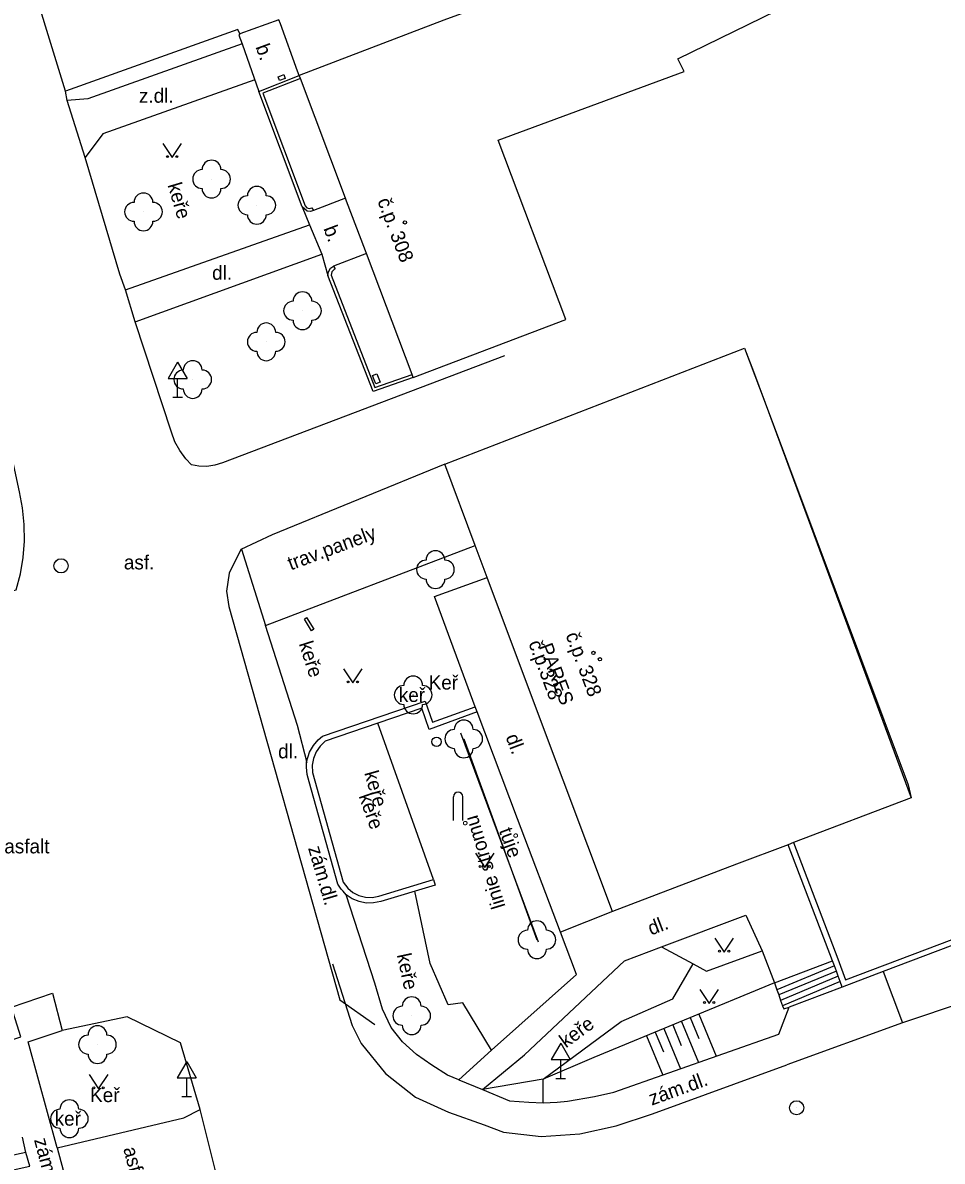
# Model space of a CAD drawing. Extents: x -577457 to -568404, y -1208466 to -1201387.
# Drawn here: x -575381.8 to -575333, y -1204135.5 to -1204075.1 of the extents above; entities that cross this region are included whole.
import ezdxf

# ---------------------------------------------------------------- set-up
doc = ezdxf.new("R2010")
doc.units = 0
for name, color, linetype in [('BUDOVY_MĚŘ', 7, 'Continuous'), ('BUDOVY_NEMĚŘ', 7, 'Continuous'), ('MAP_ZN_BP', 7, 'Continuous'), ('OBVOD_PILÍŘE', 7, 'Continuous'), ('POMOC_POPIS', 7, 'Continuous'), ('ROZHRANÍ_PLOCH', 7, 'Continuous'), ('VÝŠKOPIS', 7, 'Continuous'), ('ZELEŇ', 7, 'Continuous'), ('ZN_BUDOV', 7, 'Continuous'), ('ZN_DOPLŇKOVÉ', 7, 'Continuous'), ('ZN_KULTUR', 7, 'Continuous'), ('Č_POPIS_ORIENT', 7, 'Continuous')]:
    doc.layers.add(name, color=color, linetype=linetype)

msp = doc.modelspace()

# ---------------------------------------------------------------- linework, layer by layer
at = {"layer": 'BUDOVY_MĚŘ'}
for points in [[(-575368.09, -1204075.17), (-575368.17, -1204074.95)], [(-575367.09, -1204077.91), (-575367.18, -1204077.67)], [(-575367.03, -1204078.07), (-575367.09, -1204077.91)], [(-575364.63, -1204084.42), (-575367.03, -1204078.07)], [(-575364.58, -1204084.57), (-575364.63, -1204084.42)], [(-575363.53, -1204087.35), (-575363.58, -1204087.21)], [(-575361.11, -1204093.76), (-575363.53, -1204087.35)], [(-575361.05, -1204093.92), (-575361.11, -1204093.76)], [(-575357.77, -1204102.83), (-575359.38, -1204098.52)], [(-575357.13, -1204104.53), (-575357.77, -1204102.83)], [(-575353.61, -1204113.92), (-575357.13, -1204104.53)], [(-575350.48, -1204122.25), (-575353.1, -1204115.28)], [(-575334.65, -1204116.22), (-575340.88, -1204118.59)], [(-575340.88, -1204118.59), (-575341.16, -1204118.7)], [(-575343.9, -1204119.74), (-575350.48, -1204122.25)]]:
    msp.add_lwpolyline(points, dxfattribs=at)
at = {"layer": 'BUDOVY_NEMĚŘ'}
for points in [[(-575361.05, -1204093.92), (-575352.95, -1204090.85), (-575356.55, -1204081.33), (-575346.68, -1204077.7), (-575347.02, -1204077.02), (-575335.07, -1204071.17), (-575337.53, -1204066.31), (-575343.94, -1204069.31), (-575359.43, -1204074.98), (-575367.09, -1204077.91)], [(-575359.38, -1204098.52), (-575343.48, -1204092.36), (-575343.01, -1204093.61), (-575342.39, -1204095.26), (-575334.65, -1204116.22)], [(-575359.38, -1204098.52), (-575343.48, -1204092.36), (-575342.39, -1204095.26), (-575334.8, -1204115.52), (-575334.65, -1204116.22)]]:
    msp.add_lwpolyline(points, dxfattribs=at)
at = {"layer": 'MAP_ZN_BP'}
for centre, radius in [((-575379.72, -1204103.91), 0.375), ((-575379.72, -1204103.91), 0.0005), ((-575340.72, -1204132.65), 0.375), ((-575340.72, -1204132.65), 0.0005)]:
    msp.add_circle(centre, radius, dxfattribs=at)
at = {"layer": 'OBVOD_PILÍŘE'}
for points in [[(-575368.06, -1204077.92), (-575367.91, -1204077.86), (-575367.83, -1204078.07), (-575368.13, -1204078.18), (-575368.21, -1204077.98), (-575368.06, -1204077.92)], [(-575363.12, -1204094.04), (-575363.21, -1204093.82), (-575362.97, -1204093.73), (-575362.8, -1204094.17), (-575363.03, -1204094.26), (-575363.12, -1204094.04)], [(-575366.7, -1204106.65), (-575366.32, -1204107.27), (-575366.44, -1204107.35), (-575366.82, -1204106.73), (-575366.7, -1204106.65)]]:
    msp.add_lwpolyline(points, dxfattribs=at)
at = {"layer": 'ROZHRANÍ_PLOCH'}
for points in [[(-575379.49, -1204078.73), (-575381.73, -1204071.41)], [(-575370.25, -1204075.7), (-575370.35, -1204075.46), (-575379.49, -1204078.73)], [(-575370.25, -1204075.7), (-575370.3, -1204075.77), (-575370.12, -1204076.23), (-575369.24, -1204078.75)], [(-575370.12, -1204076.23), (-575378.3, -1204079.15), (-575379.39, -1204079.23)], [(-575369.45, -1204078.14), (-575377.51, -1204081), (-575378.44, -1204082.26)], [(-575379.39, -1204079.23), (-575379.49, -1204078.73)], [(-575378.44, -1204082.26), (-575379.39, -1204079.23)], [(-575376.31, -1204089.28), (-575376.61, -1204088.44), (-575378.44, -1204082.26)], [(-575364.63, -1204084.42), (-575366.33, -1204085.06)], [(-575366.93, -1204084.87), (-575366.55, -1204085.82)], [(-575376.31, -1204089.28), (-575366.55, -1204085.82)], [(-575366.55, -1204085.82), (-575365.9, -1204087.39)], [(-575375.79, -1204090.97), (-575365.9, -1204087.39)], [(-575365.9, -1204087.39), (-575365.57, -1204088.52)], [(-575363.53, -1204087.35), (-575365.27, -1204088.01)], [(-575375.79, -1204090.97), (-575376.31, -1204089.28)], [(-575356.2, -1204092.77), (-575371.16, -1204098.44), (-575371.57, -1204098.58), (-575371.99, -1204098.65), (-575372.42, -1204098.63), (-575372.8, -1204098.55), (-575373.11, -1204098.23), (-575373.43, -1204097.8), (-575373.68, -1204097.33), (-575373.86, -1204096.82), (-575375.79, -1204090.97)], [(-575387.53, -1204106.56), (-575382.1, -1204105.19), (-575381.87, -1204104.34), (-575381.73, -1204103.47), (-575381.66, -1204102.6), (-575381.67, -1204101.72), (-575381.76, -1204100.84), (-575381.93, -1204099.98), (-575382.59, -1204096.86)], [(-575359.38, -1204098.52), (-575368.53, -1204102.27), (-575370.19, -1204103.04), (-575370.8, -1204104.3), (-575370.94, -1204105.25), (-575370.82, -1204106.07), (-575364.94, -1204126.92), (-575363.09, -1204128.24)], [(-575370.15, -1204103.02), (-575368.88, -1204107.08)], [(-575368.88, -1204107.08), (-575357.77, -1204102.83)], [(-575357.76, -1204111.38), (-575359.92, -1204105.53), (-575357.13, -1204104.53)], [(-575366.68, -1204114.36), (-575367.19, -1204112.38), (-575368.88, -1204107.08)], [(-575357.66, -1204111.66), (-575357.76, -1204111.38)], [(-575355.52, -1204117.32), (-575357.66, -1204111.66)], [(-575300.37, -1204116.33), (-575301.72, -1204116.95), (-575335.11, -1204128.14)], [(-575353.24, -1204123.34), (-575355.52, -1204117.32)], [(-575358.63, -1204131.17), (-575359.23, -1204130.92), (-575360.06, -1204130.4), (-575360.87, -1204129.82), (-575361.61, -1204129.16), (-575362.22, -1204128.39), (-575362.68, -1204127.42), (-575363.09, -1204126.05), (-575364.6, -1204121.35)], [(-575350.48, -1204122.25), (-575353.24, -1204123.34)], [(-575347.89, -1204124.12), (-575343.42, -1204122.44), (-575342.55, -1204124.32)], [(-575356.89, -1204129.6), (-575352.39, -1204125.59), (-575353.24, -1204123.34)], [(-575357.37, -1204131.69), (-575355.15, -1204129.85), (-575349.85, -1204124.86), (-575347.89, -1204124.12)], [(-575342.55, -1204124.32), (-575341.89, -1204126.03)], [(-575365.32, -1204125.02), (-575364.28, -1204128.29), (-575363.8, -1204129.25), (-575362.51, -1204130.84), (-575360.93, -1204132.09), (-575359.17, -1204132.88), (-575357.28, -1204133.56), (-575356.26, -1204133.94), (-575354.27, -1204134.18), (-575352.22, -1204134.03), (-575350.28, -1204133.6), (-575348.37, -1204132.97), (-575341.24, -1204130.38)], [(-575341.89, -1204126.03), (-575338.81, -1204124.85)], [(-575338.71, -1204125.12), (-575341.77, -1204126.39)], [(-575338.61, -1204125.4), (-575341.67, -1204126.67)], [(-575338.51, -1204125.68), (-575341.57, -1204126.96)], [(-575336.14, -1204125.43), (-575335.11, -1204128.14)], [(-575341.89, -1204126.03), (-575341.77, -1204126.39)], [(-575338.41, -1204125.96), (-575341.47, -1204127.24)], [(-575338.3, -1204126.25), (-575341.12, -1204127.31)], [(-575382.99, -1204129.39), (-575383.06, -1204129.27), (-575381.86, -1204128.88), (-575382.34, -1204127.31), (-575380.18, -1204126.58), (-575379.66, -1204128.56)], [(-575341.77, -1204126.39), (-575341.67, -1204126.67)], [(-575341.67, -1204126.67), (-575341.57, -1204126.96)], [(-575354.16, -1204132.38), (-575353.41, -1204132.36), (-575352.86, -1204132.3), (-575351.43, -1204132.06), (-575350.41, -1204131.83), (-575341.67, -1204128.75), (-575341.12, -1204127.31)], [(-575341.57, -1204126.96), (-575341.47, -1204127.24)], [(-575341.47, -1204127.24), (-575341.39, -1204127.41)], [(-575372.34, -1204132.74), (-575373.38, -1204129.2), (-575376.22, -1204127.82), (-575379.66, -1204128.56)], [(-575381.47, -1204129.16), (-575379.66, -1204128.56)], [(-575335.11, -1204128.14), (-575341.24, -1204130.38)], [(-575379.93, -1204134.78), (-575381.47, -1204129.16)], [(-575358.63, -1204131.17), (-575356.89, -1204129.6)], [(-575358.63, -1204131.17), (-575357.37, -1204131.69)], [(-575357.37, -1204131.69), (-575355.95, -1204132.29), (-575354.91, -1204132.35), (-575354.16, -1204132.38)], [(-575379.93, -1204134.78), (-575373.21, -1204133.19), (-575372.34, -1204132.74)], [(-575371.42, -1204136.42), (-575372.34, -1204132.74)], [(-575381.58, -1204135.02), (-575381.77, -1204134.21)], [(-575381.58, -1204135.02), (-575386.85, -1204136.16), (-575386.69, -1204136.91), (-575381.37, -1204135.75)], [(-575381.37, -1204135.75), (-575381.58, -1204135.02)], [(-575379.93, -1204134.78), (-575379.1, -1204137.87)]]:
    msp.add_lwpolyline(points, dxfattribs=at)
at = {"layer": 'VÝŠKOPIS'}
for points in [[(-575341.89, -1204126.03), (-575351.48, -1204129.98), (-575354.16, -1204131.14)], [(-575346.83, -1204128.07), (-575345.93, -1204130.25)], [(-575346.37, -1204127.87), (-575345.91, -1204128.98)], [(-575345.91, -1204127.68), (-575344.99, -1204129.92)], [(-575348.22, -1204128.64), (-575347.78, -1204129.69)], [(-575347.76, -1204128.45), (-575346.88, -1204130.58)], [(-575347.29, -1204128.26), (-575346.85, -1204129.34)], [(-575348.68, -1204128.83), (-575347.82, -1204130.92)], [(-575354.16, -1204131.14), (-575357.37, -1204131.69)]]:
    msp.add_lwpolyline(points, dxfattribs=at)
at = {"layer": 'ZELEŇ'}
for points in [[(-575359.97, -1204120.55), (-575362.92, -1204112.26)], [(-575354.41, -1204123.87), (-575358.52, -1204112.78)], [(-575358.37, -1204113.09), (-575354.49, -1204123.74)], [(-575356.89, -1204129.6), (-575358.41, -1204127.09), (-575359.19, -1204127.19), (-575360.15, -1204125), (-575360.97, -1204121.17)], [(-575354.16, -1204131.14), (-575350.03, -1204128.08), (-575347.29, -1204126.88), (-575346.21, -1204125.02)], [(-575354.16, -1204132.38), (-575354.16, -1204131.14)]]:
    msp.add_lwpolyline(points, dxfattribs=at)
for centre in [(-575371.74, -1204083.4), (-575375.35, -1204085.14), (-575369.34, -1204084.79), (-575366.92, -1204090.38), (-575368.84, -1204092.03), (-575372.74, -1204094.03), (-575359.87, -1204104.11), (-575361.05, -1204110.76), (-575358.37, -1204113.09), (-575354.49, -1204123.74), (-575361.13, -1204127.77), (-575377.79, -1204129.3), (-575379.28, -1204133.23)]:
    msp.add_circle(centre, 0.0005, dxfattribs=at)
for centre, start, end in [((-575371.74, -1204082.9), 0, 179.99999), ((-575372.24, -1204083.4), 89.99999, 269.99999), ((-575371.24, -1204083.4), 270, 89.99999), ((-575371.74, -1204083.9), 179.99999, 359.99999), ((-575369.34, -1204084.29), 0, 179.99999), ((-575375.35, -1204084.64), 0, 179.99999), ((-575369.84, -1204084.79), 89.99999, 269.99999), ((-575368.84, -1204084.79), 270, 89.99999), ((-575375.85, -1204085.14), 89.99999, 269.99999), ((-575374.85, -1204085.14), 270, 89.99999), ((-575375.35, -1204085.64), 179.99999, 359.99999), ((-575369.34, -1204085.29), 179.99999, 359.99999), ((-575366.92, -1204089.88), 0, 179.99999), ((-575367.42, -1204090.38), 89.99999, 269.99999), ((-575366.42, -1204090.38), 270, 89.99999), ((-575368.84, -1204091.53), 0, 179.99999), ((-575366.92, -1204090.88), 179.99999, 359.99999), ((-575369.34, -1204092.03), 89.99999, 269.99999), ((-575368.34, -1204092.03), 270, 89.99999), ((-575372.74, -1204093.53), 0, 179.99999), ((-575368.84, -1204092.53), 179.99999, 359.99999), ((-575373.24, -1204094.03), 89.99999, 269.99999), ((-575372.24, -1204094.03), 270, 89.99999), ((-575372.74, -1204094.53), 179.99999, 359.99999), ((-575359.87, -1204103.61), 0, 179.99999), ((-575360.37, -1204104.11), 89.99999, 269.99999), ((-575359.37, -1204104.11), 270, 89.99999), ((-575359.87, -1204104.61), 179.99999, 359.99999), ((-575361.05, -1204110.26), 0, 179.99999), ((-575361.55, -1204110.76), 89.99999, 269.99999), ((-575360.55, -1204110.76), 270, 89.99999), ((-575361.05, -1204111.26), 179.99999, 359.99999), ((-575358.37, -1204112.59), 0, 179.99999), ((-575358.87, -1204113.09), 89.99999, 269.99999), ((-575357.87, -1204113.09), 270, 89.99999), ((-575358.37, -1204113.59), 179.99999, 359.99999), ((-575354.99, -1204123.74), 89.99999, 269.99999), ((-575354.49, -1204123.24), 0, 179.99999), ((-575353.99, -1204123.74), 270, 89.99999), ((-575354.49, -1204124.24), 179.99999, 359.99999), ((-575361.13, -1204127.27), 0, 179.99999), ((-575361.63, -1204127.77), 89.99999, 269.99999), ((-575360.63, -1204127.77), 270, 89.99999), ((-575377.79, -1204128.8), 0, 179.99999), ((-575361.13, -1204128.27), 179.99999, 359.99999), ((-575378.29, -1204129.3), 89.99999, 269.99999), ((-575377.29, -1204129.3), 270, 89.99999), ((-575377.79, -1204129.8), 179.99999, 359.99999), ((-575379.28, -1204132.73), 0, 179.99999), ((-575379.78, -1204133.23), 89.99999, 269.99999), ((-575378.78, -1204133.23), 270, 89.99999), ((-575379.28, -1204133.73), 179.99999, 359.99999)]:
    msp.add_arc(centre, 0.5, start, end, dxfattribs=at)
at = {"layer": 'ZN_BUDOV'}
for centre in [(-575361.49, -1204085.7), (-575351.49, -1204108.53), (-575351.15, -1204108.86)]:
    msp.add_circle(centre, 0.0875, dxfattribs=at)
at = {"layer": 'ZN_DOPLŇKOVÉ'}
for p, q in [((-575373.54, -1204093.104), (-575374.04, -1204093.97)), ((-575373.54, -1204093.104), (-575373.04, -1204093.97)), ((-575374.04, -1204093.97), (-575373.04, -1204093.97)), ((-575373.54, -1204094.97), (-575373.54, -1204093.97)), ((-575373.79, -1204094.97), (-575373.29, -1204094.97)), ((-575358.92, -1204117.41), (-575358.92, -1204116.16)), ((-575358.42, -1204117.41), (-575358.42, -1204116.16)), ((-575353.23, -1204129.224), (-575353.73, -1204130.09)), ((-575353.23, -1204129.224), (-575352.73, -1204130.09)), ((-575373.06, -1204130.194), (-575373.56, -1204131.06)), ((-575373.06, -1204130.194), (-575372.56, -1204131.06)), ((-575353.73, -1204130.09), (-575352.73, -1204130.09)), ((-575353.23, -1204131.09), (-575353.23, -1204130.09)), ((-575373.56, -1204131.06), (-575372.56, -1204131.06)), ((-575373.06, -1204132.06), (-575373.06, -1204131.06)), ((-575353.48, -1204131.09), (-575352.98, -1204131.09)), ((-575373.31, -1204132.06), (-575372.81, -1204132.06))]:
    msp.add_line(p, q, dxfattribs=at)
for points in [[(-575368.17, -1204074.95), (-575370.25, -1204075.7)], [(-575367.18, -1204077.67), (-575368.09, -1204075.17)], [(-575369.24, -1204078.75), (-575367.09, -1204077.91)], [(-575367.03, -1204078.07), (-575369.02, -1204078.85), (-575366.78, -1204084.81), (-575366.69, -1204084.92), (-575366.56, -1204084.96), (-575366.42, -1204084.92), (-575366.33, -1204085.06)], [(-575366.93, -1204084.87), (-575369.24, -1204078.75)], [(-575363.58, -1204087.21), (-575364.58, -1204084.57)], [(-575366.33, -1204085.06), (-575366.5, -1204085.12), (-575366.68, -1204085.11), (-575366.93, -1204084.87)], [(-575365.57, -1204088.52), (-575365.54, -1204088.31), (-575365.43, -1204088.13), (-575365.27, -1204088.01)], [(-575365.27, -1204088.01), (-575365.19, -1204088.16), (-575365.24, -1204088.19), (-575365.36, -1204088.32), (-575365.4, -1204088.49), (-575363.08, -1204094.45), (-575361.11, -1204093.76)], [(-575361.05, -1204093.92), (-575363.18, -1204094.66), (-575365.57, -1204088.52)], [(-575359.88, -1204120.84), (-575362.77, -1204121.71), (-575363.15, -1204121.79), (-575363.54, -1204121.8), (-575363.92, -1204121.72), (-575364.28, -1204121.57), (-575364.6, -1204121.35), (-575364.77, -1204121.16), (-575364.87, -1204121.06), (-575365.04, -1204120.8), (-575366.56, -1204115.37), (-575366.67, -1204114.98), (-575366.71, -1204114.58), (-575366.7, -1204114.3), (-575366.54, -1204113.79), (-575366.34, -1204113.44), (-575366.08, -1204113.13), (-575365.85, -1204112.94), (-575360.41, -1204111.08), (-575360.03, -1204112.2), (-575357.76, -1204111.38)], [(-575357.66, -1204111.66), (-575360.21, -1204112.59), (-575360.6, -1204111.46), (-575362.92, -1204112.26)], [(-575362.92, -1204112.26), (-575365.71, -1204113.21), (-575365.98, -1204113.47), (-575366.2, -1204113.77), (-575366.34, -1204114.12), (-575366.4, -1204114.49), (-575366.39, -1204114.87), (-575364.76, -1204120.69), (-575364.52, -1204121.01), (-575364.25, -1204121.24), (-575363.93, -1204121.4), (-575363.58, -1204121.49), (-575363.22, -1204121.5), (-575362.87, -1204121.43), (-575359.97, -1204120.55)], [(-575353.1, -1204115.28), (-575353.61, -1204113.92)], [(-575340.88, -1204118.59), (-575338.53, -1204124.75), (-575338.13, -1204125.86), (-575307.61, -1204114.33)], [(-575307.61, -1204114.33), (-575307.51, -1204114.61), (-575336.14, -1204125.43)], [(-575341.16, -1204118.7), (-575343.9, -1204119.74)], [(-575338.81, -1204124.85), (-575341.16, -1204118.7)], [(-575359.97, -1204120.55), (-575359.88, -1204120.84)], [(-575347.89, -1204124.12), (-575346.21, -1204125.02)], [(-575346.21, -1204125.02), (-575345.49, -1204125.41), (-575342.55, -1204124.32)], [(-575338.71, -1204125.12), (-575338.81, -1204124.85)], [(-575338.61, -1204125.4), (-575338.71, -1204125.12)], [(-575338.51, -1204125.68), (-575338.61, -1204125.4)], [(-575338.41, -1204125.96), (-575338.51, -1204125.68)], [(-575336.14, -1204125.43), (-575338.3, -1204126.25)], [(-575338.3, -1204126.25), (-575338.41, -1204125.96)], [(-575341.39, -1204127.41), (-575341.12, -1204127.31)]]:
    msp.add_lwpolyline(points, dxfattribs=at)
for radius in [0.25, 0.0005]:
    msp.add_circle((-575359.811, -1204113.24), radius, dxfattribs=at)
msp.add_arc((-575358.67, -1204116.16), 0.25, 0, 179.99999, dxfattribs=at)
at = {"layer": 'ZN_KULTUR'}
for points in [[(-575374.33, -1204081.51), (-575373.83, -1204082.26), (-575373.33, -1204081.51)], [(-575364.75, -1204109.37), (-575364.25, -1204110.12), (-575363.75, -1204109.37)], [(-575357.75, -1204119.15), (-575357.25, -1204119.9), (-575356.75, -1204119.15)], [(-575345.06, -1204123.65), (-575344.56, -1204124.4), (-575344.06, -1204123.65)], [(-575345.86, -1204126.37), (-575345.36, -1204127.12), (-575344.86, -1204126.37)], [(-575378.23, -1204130.89), (-575377.73, -1204131.64), (-575377.23, -1204130.89)]]:
    msp.add_lwpolyline(points, dxfattribs=at)
for centre in [(-575374.08, -1204082.21), (-575373.58, -1204082.21), (-575364.5, -1204110.07), (-575364, -1204110.07), (-575357.5, -1204119.85), (-575357, -1204119.85), (-575344.81, -1204124.35), (-575344.31, -1204124.35), (-575345.61, -1204127.07), (-575345.11, -1204127.07), (-575377.98, -1204131.59), (-575377.48, -1204131.59)]:
    msp.add_circle(centre, 0.05, dxfattribs=at)

# ---------------------------------------------------------------- texts
at = {"layer": 'POMOC_POPIS'}
for s, rotation, p in [('b.', 290.07999, (-575369.42, -1204076.39)), ('b.', 290.68, (-575365.82, -1204086.02)), ('trav.panely', 20.39518, (-575367.54, -1204104.16)), ('PARES', 290.56002, (-575354.4, -1204108.18)), ('dl.', 290.56002, (-575356.16, -1204112.98)), ('zám.dl.', 286.43512, (-575366.63, -1204118.88)), ('dl.', 20.86999, (-575348.44, -1204123.52)), ('zám.dl.', 19.96374, (-575348.4, -1204132.54)), ('zám.dl.', 284.92578, (-575381.16, -1204134.35)), ('asf.', 284.95002, (-575376.43, -1204134.82))]:
    msp.add_text(s, height=0.75, rotation=rotation, dxfattribs=at).set_placement(p)
for s, p in [('z.dl.', (-575375.59, -1204079.35)), ('dl.', (-575371.71, -1204088.74)), ('asf.', (-575376.39, -1204104.1)), ('dl.', (-575368.21, -1204114.12)), ('asfalt', (-575382.73, -1204119.16))]:
    msp.add_text(s, height=0.75, dxfattribs=at).set_placement(p)
at = {"layer": 'ZELEŇ'}
for s, rotation, p in [('keře', 286.46515, (-575374.08, -1204083.71)), ('keře', 287.66658, (-575367.12, -1204108.04)), ('keře', 285.64587, (-575363.65, -1204114.89)), ('keře', 289.56227, (-575363.95, -1204116.12)), ('linie stromů', 107.06324, (-575356.15, -1204121.97)), ('tůje', 290.01766, (-575356.51, -1204117.95)), ('keře', 282.08454, (-575361.92, -1204124.54)), ('keře', 36.53551, (-575352.95, -1204129.51))]:
    msp.add_text(s, height=0.75, rotation=rotation, dxfattribs=at).set_placement(p)
for s, p in [('Keř', (-575360.23, -1204110.47)), ('keř', (-575361.81, -1204111.13)), ('Keř', (-575378.18, -1204132.35)), ('keř', (-575380.06, -1204133.6))]:
    msp.add_text(s, height=0.75, dxfattribs=at).set_placement(p)
at = {"layer": 'Č_POPIS_ORIENT'}
for s, rotation, p in [('č.p. 308', 290.68, (-575362.96, -1204084.55)), ('č.p. 328', 290.58431, (-575352.98, -1204107.58)), ('č.p.328', 290.53744, (-575354.95, -1204108.01))]:
    msp.add_text(s, height=0.75, rotation=rotation, dxfattribs=at).set_placement(p)

doc.saveas('drawing.dxf')
